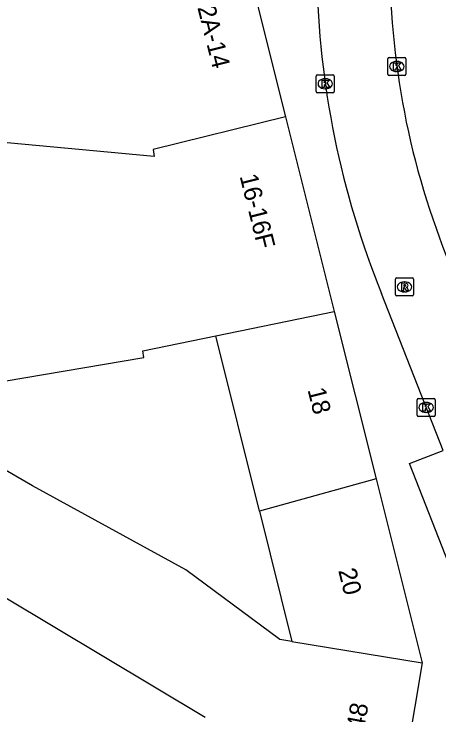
# Model space of a CAD drawing. Extents: x 160664 to 161506, y 382245 to 383288.
# Drawn here: x 161106 to 161129.57, y 383132.25 to 383171.15 of the extents above; entities that cross this region are included whole.
import ezdxf

# ---------------------------------------------------------------- set-up
doc = ezdxf.new("R2010")
doc.units = 0
for name, color, linetype in [('IMGEO_Kolk', 7, 'Continuous'), ('IMGEO_Pand', 7, 'Continuous'), ('IMGEO_Pand_nummerreeks', 7, 'Continuous'), ('IMGEO_Rioolput', 7, 'Continuous'), ('IMGEO_Voetpad_open', 7, 'Continuous'), ('IMGEO_Woonerf_open', 7, 'Continuous')]:
    doc.layers.add(name, color=color, linetype=linetype)

msp = doc.modelspace()

# ---------------------------------------------------------------- linework, layer by layer
at = {"layer": 'IMGEO_Kolk'}
for p, q in [((161126.811, 383168.736), (161127.663, 383168.736)), ((161126.736, 383167.81), (161126.736, 383168.662)), ((161127.224, 383168.516), (161127.249, 383168.516)), ((161127.737, 383168.662), (161127.737, 383167.81)), ((161127.247, 383167.956), (161127.222, 383167.956)), ((161122.765, 383166.853), (161122.765, 383167.705)), ((161122.84, 383167.779), (161123.692, 383167.779)), ((161123.253, 383167.559), (161123.278, 383167.559)), ((161123.766, 383167.705), (161123.766, 383166.853)), ((161127.663, 383167.736), (161126.811, 383167.736)), ((161123.692, 383166.779), (161122.84, 383166.779)), ((161123.276, 383166.999), (161123.251, 383166.999)), ((161128.364, 383148.891), (161128.364, 383149.743)), ((161128.439, 383149.817), (161129.291, 383149.817)), ((161129.365, 383149.743), (161129.365, 383148.891)), ((161128.852, 383149.597), (161128.877, 383149.597)), ((161128.875, 383149.037), (161128.85, 383149.037)), ((161129.291, 383148.817), (161128.439, 383148.817))]:
    msp.add_line(p, q, dxfattribs=at)
for points in [[(161126.811, 383168.736), (161127.663, 383168.736)], [(161126.736, 383167.81), (161126.736, 383168.662)], [(161127.057, 383168.436), (161127.18, 383168.436), (161127.18, 383168.285), (161127.31, 383168.436), (161127.474, 383168.436), (161127.328, 383168.285), (161127.481, 383168.036), (161127.329, 383168.036), (161127.244, 383168.2), (161127.18, 383168.133), (161127.18, 383168.036), (161127.057, 383168.036), (161127.057, 383168.436)], [(161127.737, 383168.662), (161127.737, 383167.81)], [(161122.765, 383166.853), (161122.765, 383167.705)], [(161122.84, 383167.779), (161123.692, 383167.779)], [(161123.766, 383167.705), (161123.766, 383166.853)], [(161127.663, 383167.736), (161126.811, 383167.736)], [(161123.086, 383167.479), (161123.209, 383167.479), (161123.209, 383167.328), (161123.339, 383167.479), (161123.503, 383167.479), (161123.357, 383167.328), (161123.51, 383167.079), (161123.358, 383167.079), (161123.273, 383167.243), (161123.209, 383167.176), (161123.209, 383167.079), (161123.086, 383167.079), (161123.086, 383167.479)], [(161123.692, 383166.779), (161122.84, 383166.779)], [(161128.364, 383148.891), (161128.364, 383149.743)], [(161128.439, 383149.817), (161129.291, 383149.817)], [(161129.365, 383149.743), (161129.365, 383148.891)], [(161128.685, 383149.517), (161128.808, 383149.517), (161128.808, 383149.366), (161128.938, 383149.517), (161129.102, 383149.517), (161128.956, 383149.366), (161129.109, 383149.117), (161128.957, 383149.117), (161128.872, 383149.281), (161128.808, 383149.214), (161128.808, 383149.117), (161128.685, 383149.117), (161128.685, 383149.517)], [(161129.291, 383148.817), (161128.439, 383148.817)]]:
    msp.add_lwpolyline(points, dxfattribs=at)
for centre, start, end in [((161126.813, 383168.66), 91.552, 178.448), ((161126.813, 383168.66), 91.552, 178.448), ((161127.661, 383168.66), 1.552, 88.448), ((161127.661, 383168.66), 1.552, 88.448), ((161122.842, 383167.703), 91.552, 178.448), ((161122.842, 383167.703), 91.552, 178.448), ((161123.69, 383167.703), 1.552, 88.448), ((161123.69, 383167.703), 1.552, 88.448), ((161126.813, 383167.812), 181.552, 268.448), ((161126.813, 383167.812), 181.552, 268.448), ((161127.661, 383167.812), 271.552, 358.448), ((161127.661, 383167.812), 271.552, 358.448), ((161122.842, 383166.855), 181.552, 268.448), ((161122.842, 383166.855), 181.552, 268.448), ((161123.69, 383166.855), 271.552, 358.448), ((161123.69, 383166.855), 271.552, 358.448), ((161128.441, 383149.741), 91.552, 178.448), ((161128.441, 383149.741), 91.552, 178.448), ((161129.289, 383149.741), 1.552, 88.448), ((161129.289, 383149.741), 1.552, 88.448), ((161128.441, 383148.893), 181.552, 268.448), ((161128.441, 383148.893), 181.552, 268.448), ((161129.289, 383148.893), 271.552, 358.448), ((161129.289, 383148.893), 271.552, 358.448)]:
    msp.add_arc(centre, 0.0765, start, end, dxfattribs=at)
for centre, major_axis, ratio, start_param, end_param in [((161127.223, 383168.236), (-0.387, 0.002), 0.722429, 4.712389, 7.853982), ((161127.248, 383168.236), (-0.39, 0.002), 0.717154, 1.570796, 4.712389), ((161123.252, 383167.279), (-0.387, 0.002), 0.722429, 4.712389, 7.853982), ((161123.277, 383167.279), (-0.39, 0.002), 0.717154, 1.570796, 4.712389), ((161128.851, 383149.317), (-0.387, 0.002), 0.722429, 4.712389, 7.853982), ((161128.876, 383149.317), (-0.39, 0.002), 0.717154, 1.570796, 4.712389)]:
    msp.add_ellipse(centre, major_axis=major_axis, ratio=ratio, start_param=start_param, end_param=end_param, dxfattribs=at)
at = {"layer": 'IMGEO_Pand'}
for points in [[(161084.173, 383176.029), (161082.166, 383171.918), (161084.731, 383170.484), (161089.042, 383168.379), (161092.606, 383169.207), (161093.272, 383166.339), (161090.274, 383165.642), (161091.306, 383161.202), (161099.42, 383163.067), (161098.84, 383156.201), (161097.384, 383155.445), (161096.655, 383154.472), (161096.364, 383153.385), (161096.423, 383152.245), (161096.639, 383151.554), (161097.433, 383150.492), (161101.528, 383148.392), (161103.248, 383150.412), (161113.208, 383152.083), (161113.148, 383152.452), (161117.202, 383153.285)], [(161121.067, 383165.435), (161113.717, 383163.628), (161113.763, 383163.235), (161104.797, 383164.068), (161104.857, 383165.031), (161092.19, 383171.7), (161084.173, 383176.029)], [(161118.733, 383174.765), (161121.067, 383165.435)], [(161121.067, 383165.435), (161123.768, 383154.635)], [(161117.202, 383153.285), (161123.768, 383154.635)], [(161123.768, 383154.635), (161126.092, 383145.344)], [(161119.609, 383143.566), (161117.202, 383153.285)], [(161121.403, 383136.321), (161120.748, 383136.427), (161115.538, 383140.311), (161107.028, 383144.962), (161101.931, 383147.903), (161093.072, 383152.528)], [(161126.092, 383145.344), (161119.609, 383143.566)], [(161126.092, 383145.344), (161128.643, 383135.145)], [(161119.609, 383143.566), (161121.403, 383136.321)], [(161116.598, 383132.104), (161102.611, 383140.477), (161099.139, 383142.555), (161097.125, 383138.696), (161093.57, 383140.552), (161091.641, 383136.9), (161095.213, 383135.035), (161090.502, 383126.011), (161081.643, 383130.636)], [(161121.403, 383136.321), (161128.643, 383135.145)], [(161128.643, 383135.145), (161127.423, 383127.878)]]:
    msp.add_lwpolyline(points, dxfattribs=at)
at = {"layer": 'IMGEO_Rioolput'}
for p, q in [((161127.162, 383155.578), (161127.162, 383156.43)), ((161127.237, 383156.504), (161128.089, 383156.504)), ((161127.65, 383156.284), (161127.675, 383156.284)), ((161128.163, 383156.43), (161128.163, 383155.578)), ((161128.089, 383155.504), (161127.237, 383155.504)), ((161127.673, 383155.724), (161127.648, 383155.724))]:
    msp.add_line(p, q, dxfattribs=at)
for points in [[(161127.162, 383155.578), (161127.162, 383156.43)], [(161127.237, 383156.504), (161128.089, 383156.504)], [(161128.163, 383156.43), (161128.163, 383155.578)], [(161127.751, 383156.202), (161127.499, 383156.204), (161127.499, 383155.804)], [(161127.499, 383155.804), (161127.623, 383155.804), (161127.623, 383155.966), (161127.634, 383155.966)], [(161127.677, 383156.123), (161127.623, 383156.123), (161127.623, 383156.042)], [(161127.623, 383156.042), (161127.675, 383156.042)], [(161127.681, 383155.937), (161127.752, 383155.804), (161127.892, 383155.804), (161127.827, 383155.93)], [(161128.089, 383155.504), (161127.237, 383155.504)]]:
    msp.add_lwpolyline(points, dxfattribs=at)
for centre, radius, start, end in [((161127.239, 383156.428), 0.0765, 91.552, 178.448), ((161127.239, 383156.428), 0.0765, 91.552, 178.448), ((161128.087, 383156.428), 0.0765, 1.552, 88.448), ((161128.087, 383156.428), 0.0765, 1.552, 88.448), ((161127.633, 383155.913), 0.0533, 26.0293, 88.6989), ((161127.659, 383156.231), 0.19, 274.7715, 282.9687), ((161127.683, 383156.027), 0.0964, 77.0061, 93.1865), ((161127.697, 383156.084), 0.0378, 276.6634, 79.6772), ((161127.75, 383156.092), 0.109, 350.3612, 89.416), ((161127.748, 383156.092), 0.112, 277.5842, 350.9817), ((161127.732, 383155.877), 0.108, 29.5134, 73.7905), ((161127.239, 383155.58), 0.0765, 181.552, 268.448), ((161127.239, 383155.58), 0.0765, 181.552, 268.448), ((161128.087, 383155.58), 0.0765, 271.552, 358.448), ((161128.087, 383155.58), 0.0765, 271.552, 358.448)]:
    msp.add_arc(centre, radius, start, end, dxfattribs=at)
for centre, major_axis, ratio, start_param, end_param in [((161127.649, 383156.004), (-0.387, 0.002), 0.722429, 4.712389, 7.853982), ((161127.674, 383156.004), (-0.39, 0.002), 0.717154, 1.570796, 4.712389)]:
    msp.add_ellipse(centre, major_axis=major_axis, ratio=ratio, start_param=start_param, end_param=end_param, dxfattribs=at)
at = {"layer": 'IMGEO_Voetpad_open'}
for points in [[(161129.801, 383146.932), (161126.39, 383155.632)], [(161135.611, 383132.118), (161133.742, 383131.385), (161127.933, 383146.199), (161129.801, 383146.932)]]:
    msp.add_lwpolyline(points, dxfattribs=at)
msp.add_arc((161172.053, 383174.117), 49.263, 180.9472, 202.039, dxfattribs=at)
at = {"layer": 'IMGEO_Woonerf_open'}
msp.add_arc((161171.449, 383174.177), 44.609, 179.4958, 202.4128, dxfattribs=at)

# ---------------------------------------------------------------- texts
at = {"layer": 'IMGEO_Pand_nummerreeks'}
for s, rotation, p in [('12A-14', 284.0507, (161115.985, 383172.236)), ('16-16F', 284.0462, (161118.509, 383162.15)), ('18', 284.043, (161122.277, 383150.295)), ('20', 284.1194, (161123.978, 383140.266)), ('22-24/48', 79.7349, (161124.729, 383127.63))]:
    msp.add_text(s, height=1, rotation=rotation, dxfattribs=at).set_placement(p)

doc.saveas('drawing.dxf')
